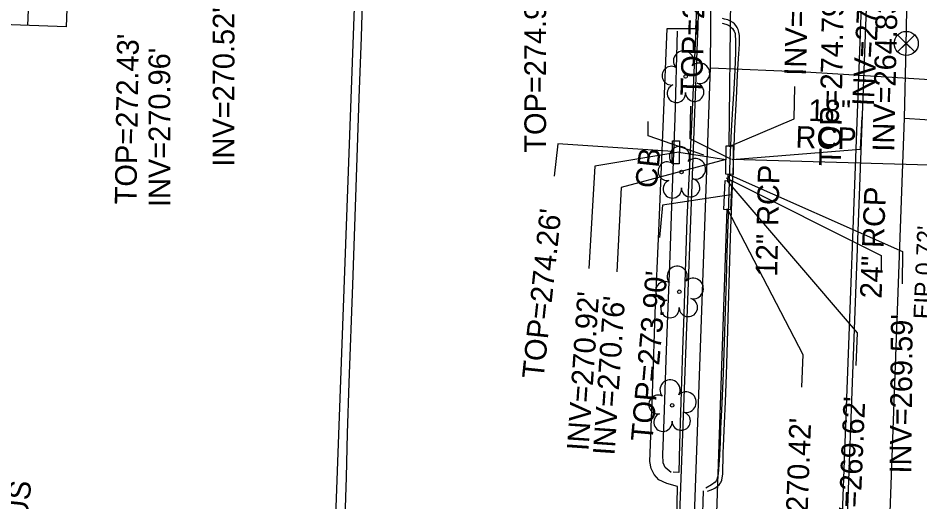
# Model space of a CAD drawing. Extents: x 2100323 to 2109811, y 740376 to 749755.
# Drawn here: x 2105286.2 to 2105452.7, y 741421.4 to 741510.8 of the extents above; entities that cross this region are included whole.
import ezdxf

# ---------------------------------------------------------------- set-up
doc = ezdxf.new("R2010")
doc.units = 0
for name, color, linetype in [('Exist Building', 7, 'Continuous'), ('Exist Building Text', 7, 'Continuous'), ('Exist Horizontal Alignment', 7, 'Continuous'), ('Exist Property Iron Pin Text', 7, 'Continuous'), ('Exist Right of Way Line', 7, 'Continuous'), ('Exist Roads Curbs', 7, 'Continuous'), ('Exist Roads EOP', 7, 'Continuous'), ('Exist Roads EOP Other', 7, 'Continuous'), ('Exist Structure Minor Catch Basin', 7, 'Continuous'), ('Exist Structure Minor Catch Basin Text', 7, 'Continuous'), ('Exist Structure Minor Catch Basin Top Elevation', 7, 'Continuous'), ('Exist Structure Minor Drop Inlet Top Elevation', 7, 'Continuous'), ('Exist Structure Minor Pipes RCP 12 Inch', 7, 'Continuous'), ('Exist Structure Minor Pipes RCP 12 Inch Invert', 7, 'Continuous'), ('Exist Structure Minor Pipes RCP 12 Inch Leader', 7, 'Continuous'), ('Exist Structure Minor Pipes RCP 12 Inch Text', 7, 'Continuous'), ('Exist Structure Minor Pipes RCP 18 Inch', 7, 'Continuous'), ('Exist Structure Minor Pipes RCP 18 Inch Invert', 7, 'Continuous'), ('Exist Structure Minor Pipes RCP 18 Inch Leader', 7, 'Continuous'), ('Exist Structure Minor Pipes RCP 18 Inch Text', 7, 'Continuous'), ('Exist Structure Minor Pipes RCP 24 Inch', 7, 'Continuous'), ('Exist Structure Minor Pipes RCP 24 Inch Invert', 7, 'Continuous'), ('Exist Structure Minor Pipes RCP 24 Inch Leader', 7, 'Continuous'), ('Exist Structure Minor Pipes RCP 24 Inch Text', 7, 'Continuous'), ('Exist Structure Minor Pipes RCP 30 Inch', 7, 'Continuous'), ('Exist Structure Minor Pipes RCP 30 Inch Invert', 7, 'Continuous'), ('Exist Structure Minor Pipes RCP 30 Inch Leader', 7, 'Continuous'), ('Exist Utilities Gas UG Line SUE LOS B', 7, 'Continuous'), ('Exist Utilities Sanitary Sewer Manhole Text', 7, 'Continuous'), ('Exist Utilities Sanitary Sewer UG Line', 7, 'Continuous'), ('Exist Utilities Sanitary Sewer UG Line Invert Elevation', 7, 'Continuous'), ('Exist Utilities Water UG Line SUE LOS B', 7, 'Continuous'), ('Exist Utilities Water Valve CELL', 7, 'Continuous'), ('Exist Vegetation Tree CELL', 7, 'Continuous')]:
    doc.layers.add(name, color=color, linetype=linetype)

msp = doc.modelspace()

# ---------------------------------------------------------------- linework, layer by layer
at = {"layer": 'Exist Building'}
msp.add_lwpolyline([(2105340.76, 741308.03), (2105348.52, 741519.38), (2105343.03, 741519.58), (2105343.07, 741520.63), (2105295.53, 741522.37), (2105295.04, 741509.1), (2105273.09, 741509.9), (2105265.74, 741309.8), (2105335.69, 741307.23), (2105335.73, 741308.21)], close=True, dxfattribs=at)
at = {"layer": 'Exist Horizontal Alignment'}
msp.add_line((2105428.67, 741161.72), (2105442.44, 741527.92), dxfattribs=at)
at = {"layer": 'Exist Right of Way Line'}
msp.add_line((2105398.69, 741162.85), (2105412.43, 741528.3), dxfattribs=at)
at = {"layer": 'Exist Roads Curbs'}
for points in [[(2105416.15, 741509.83), (2105416.81, 741509.62), (2105417.34, 741509.41), (2105417.51, 741509.3), (2105417.78, 741509.08), (2105418.04, 741508.81), (2105418.27, 741508.49), (2105418.37, 741508.31), (2105418.53, 741507.91), (2105418.58, 741507.68), (2105418.63, 741506.63), (2105418.6, 741504.39), (2105418.48, 741501.11), (2105418.3, 741497.61), (2105418.07, 741494.05), (2105417.82, 741489.9), (2105417.6, 741484.66), (2105417.39, 741478.54), (2105417.21, 741472.72), (2105417.04, 741467.42), (2105416.88, 741462.22), (2105416.71, 741456.7), (2105416.53, 741450.92), (2105416.32, 741445.18), (2105416.08, 741439.55), (2105415.87, 741434.94), (2105415.76, 741432.29), (2105415.73, 741431.27), (2105415.67, 741430.04), (2105415.56, 741428.28), (2105415.4, 741426.59), (2105415.3, 741425.99), (2105415.18, 741425.55), (2105415.04, 741425.28), (2105414.85, 741425.07), (2105414.19, 741424.56), (2105413.17, 741423.92)], [(2105406.76, 741426.84), (2105405.62, 741427.75), (2105405.27, 741428.64), (2105405.19, 741430.1), (2105405.46, 741436.64), (2105405.91, 741449.42), (2105406.57, 741466.86), (2105406.94, 741477.87), (2105407.46, 741492.18), (2105407.92, 741508.35)]]:
    msp.add_lwpolyline(points, dxfattribs=at)
at = {"layer": 'Exist Roads EOP'}
msp.add_lwpolyline([(2105413.48, 741423.37), (2105414.12, 741423.63), (2105414.57, 741423.83), (2105414.79, 741423.95), (2105415.02, 741424.11), (2105415.3, 741424.32), (2105415.58, 741424.56), (2105415.8, 741424.82), (2105415.88, 741424.95), (2105415.96, 741425.09), (2105416.09, 741425.43), (2105416.18, 741425.85), (2105416.26, 741426.53), (2105416.31, 741427.66), (2105416.33, 741429.16), (2105416.37, 741430.5), (2105416.4, 741431.61), (2105416.47, 741433.18), (2105416.59, 741435.94), (2105416.75, 741439.86), (2105416.94, 741444.86), (2105417.13, 741450.94), (2105417.32, 741457.47), (2105417.52, 741463.88), (2105417.72, 741470.21), (2105417.95, 741476.84), (2105418.23, 741483.83), (2105418.51, 741490.43), (2105418.78, 741495.91), (2105419.01, 741500.24), (2105419.19, 741503.27), (2105419.3, 741504.99), (2105419.36, 741505.97), (2105419.37, 741506.82), (2105419.33, 741507.54), (2105419.24, 741508.14), (2105419.11, 741508.63), (2105418.93, 741509.02), (2105418.71, 741509.37), (2105418.44, 741509.67), (2105418.11, 741509.94), (2105417.71, 741510.18), (2105417.22, 741510.39), (2105416.59, 741510.57), (2105416.23, 741510.65)], dxfattribs=at)
at = {"layer": 'Exist Roads EOP Other'}
for points in [[(2105411.28, 741508.81), (2105412.12, 741523.97), (2105412.39, 741531.12)], [(2105288.34, 741519.69), (2105287.91, 741509.36)], [(2105346.48, 741416.58), (2105346.8, 741425.95), (2105347, 741434.05), (2105347.28, 741443.37), (2105347.98, 741461.49), (2105348.53, 741477.66), (2105349.18, 741495.95), (2105349.56, 741507.23), (2105349.97, 741520.02)], [(2105407.9, 741424.25), (2105405.92, 741424.79), (2105404.49, 741425.48), (2105403.61, 741426.44), (2105403.07, 741427.55), (2105402.81, 741428.85), (2105403.35, 741443.07), (2105403.79, 741456.25), (2105404.44, 741471.41), (2105405.3, 741492.2), (2105405.99, 741508.79), (2105411.28, 741508.81), (2105410.52, 741491.09), (2105409.63, 741473.61), (2105409.11, 741456.1), (2105408.85, 741449.47)], [(2105408.85, 741449.47), (2105408.3, 741432.1), (2105408.13, 741426.84), (2105407.09, 741426.89)], [(2105407.2, 741398.97), (2105407.64, 741411.3), (2105407.9, 741424.25)], [(2105411.99, 741398.81), (2105412.74, 741423.46)]]:
    msp.add_lwpolyline(points, dxfattribs=at)
at = {"layer": 'Exist Structure Minor Catch Basin'}
for points in [[(2105406.98, 741488.08), (2105408.26, 741488.05), (2105408.19, 741483.83), (2105406.91, 741483.85)], [(2105416.88, 741487.18), (2105418.21, 741487.17), (2105418.18, 741481.89), (2105416.85, 741481.9)], [(2105416.48, 741475.41), (2105416.72, 741480.76), (2105417.96, 741480.7), (2105417.71, 741475.35)]]:
    msp.add_lwpolyline(points, close=True, dxfattribs=at)
at = {"layer": 'Exist Structure Minor Catch Basin Top Elevation'}
for points in [[(2105417.9, 741484.63), (2105410.22, 741488.46), (2105410.39, 741494.45)], [(2105407.04, 741486.09), (2105385.8, 741487.53), (2105385.16, 741481.57)], [(2105417.73, 741478.08), (2105405.14, 741476.18), (2105404.61, 741470.2)]]:
    msp.add_lwpolyline(points, dxfattribs=at)
at = {"layer": 'Exist Structure Minor Pipes RCP 12 Inch'}
msp.add_line((2105408.17, 741486.01), (2105416.82, 741484.66), dxfattribs=at)
at = {"layer": 'Exist Structure Minor Pipes RCP 12 Inch Leader'}
for points in [[(2105412.8, 741485.46), (2105402.47, 741488.99), (2105402.47, 741491.63)], [(2105408.17, 741486.01), (2105392.64, 741483.41), (2105391.53, 741464.49)], [(2105416.82, 741484.66), (2105397.53, 741479.47), (2105396.72, 741463.89)]]:
    msp.add_lwpolyline(points, dxfattribs=at)
at = {"layer": 'Exist Structure Minor Pipes RCP 18 Inch'}
for p, q in [((2105462.5, 741483.36), (2105417.99, 741484.63)), ((2105408.94, 741236.14), (2105417.06, 741475.52))]:
    msp.add_line(p, q, dxfattribs=at)
at = {"layer": 'Exist Structure Minor Pipes RCP 18 Inch Leader'}
for points in [[(2105417.99, 741484.63), (2105441.71, 741486.53), (2105442.02, 741492.52)], [(2105417.06, 741475.52), (2105431.04, 741448.61), (2105430.81, 741442.61)]]:
    msp.add_lwpolyline(points, dxfattribs=at)
at = {"layer": 'Exist Structure Minor Pipes RCP 24 Inch'}
msp.add_line((2105417.2, 741480.5), (2105417.26, 741481.95), dxfattribs=at)
at = {"layer": 'Exist Structure Minor Pipes RCP 24 Inch Leader'}
for points in [[(2105416.92, 741481.22), (2105445.53, 741466.93), (2105445.53, 741463.8)], [(2105417.26, 741481.95), (2105449.44, 741467.66), (2105449.38, 741461.66)], [(2105417.2, 741480.5), (2105441.09, 741452.62), (2105440.84, 741446.62)]]:
    msp.add_lwpolyline(points, dxfattribs=at)
at = {"layer": 'Exist Structure Minor Pipes RCP 30 Inch'}
msp.add_line((2105417.48, 741487.06), (2105417.99, 741541.5), dxfattribs=at)
at = {"layer": 'Exist Structure Minor Pipes RCP 30 Inch Leader'}
msp.add_lwpolyline([(2105417.48, 741487.06), (2105429.45, 741492.11), (2105429.59, 741498.11)], dxfattribs=at)
at = {"layer": 'Exist Utilities Gas UG Line SUE LOS B'}
msp.add_line((2105414.03, 741501.54), (2105431.53, 741500.8), dxfattribs=at)
for points in [[(2105406.89, 741295.34), (2105408.31, 741341.32), (2105414.03, 741501.54), (2105414.36, 741546.11), (2105417.6, 741608.22), (2105417.85, 741621.48), (2105418.3, 741649.8), (2105418.18, 741651.22), (2105415.56, 741670.32), (2105412.47, 741681.35), (2105408.42, 741691.73), (2105397.43, 741708.76), (2105394.83, 741711.85), (2105380.22, 741726.14), (2105361.71, 741738.89), (2105343.18, 741747.41), (2105317.58, 741752.99), (2105294.78, 741754.51), (2105273.04, 741755.04), (2105141.28, 741756.19), (2105095.23, 741757.89)], [(2105414.03, 741501.54), (2105431.53, 741500.8), (2105572.49, 741492.15), (2105623.69, 741490.02), (2105624.94, 741501.04), (2105626.88, 741500.82)]]:
    msp.add_lwpolyline(points, dxfattribs=at)
at = {"layer": 'Exist Utilities Sanitary Sewer UG Line'}
msp.add_lwpolyline([(2105443.22, 741525.78), (2105433.86, 741275.55)], dxfattribs=at)
at = {"layer": 'Exist Utilities Water UG Line SUE LOS B'}
for points in [[(2105367.46, 740858.99), (2105373.13, 740890.87), (2105378.2, 740917.26), (2105384.01, 740942.05), (2105390.7, 740965.75), (2105394.08, 740976.27), (2105395.24, 740980.06), (2105408.1, 741022.38), (2105409.26, 741025.4), (2105417.62, 741054.98), (2105422.43, 741078.21), (2105426.88, 741109.93), (2105433.68, 741162.95), (2105435.31, 741190.47), (2105440.53, 741267.94), (2105441.83, 741285.72), (2105443.97, 741328.03), (2105444.77, 741359.32), (2105447.09, 741417.47), (2105447.15, 741419.52), (2105449.79, 741492.29), (2105450.1, 741505.56), (2105450.55, 741529.39), (2105450.67, 741531.01)], [(2105449.79, 741492.29), (2105457.35, 741491.8), (2105457.77, 741491.73), (2105464.2, 741491.45), (2105465.17, 741491.49)]]:
    msp.add_lwpolyline(points, dxfattribs=at)
at = {"layer": 'Exist Utilities Water Valve CELL'}
msp.add_lwpolyline([(2105451.7, 741507.64), (2105448.55, 741504.49), (2105450.13, 741506.06), (2105451.7, 741504.49), (2105448.55, 741507.64)], dxfattribs=at)
msp.add_circle((2105450.13, 741506.06), 2.23, dxfattribs=at)
at = {"layer": 'Exist Vegetation Tree CELL'}
for p, q in [((2105409.41, 741499.96), (2105409.41, 741499.96)), ((2105408.66, 741482.31), (2105408.66, 741482.31)), ((2105408.24, 741460.21), (2105408.24, 741460.21)), ((2105406.93, 741439.23), (2105406.93, 741439.23))]:
    msp.add_line(p, q, dxfattribs=at)
for centre in [(2105409.41, 741499.96), (2105408.66, 741482.31), (2105408.24, 741460.21), (2105406.93, 741439.23)]:
    msp.add_circle(centre, 0.326, dxfattribs=at)
for centre, radius, start, end in [((2105409.02, 741502.83), 1.86, 330.1651, 219.7134), ((2105406.8, 741500.11), 1.73, 62.6636, 279.3457), ((2105411.96, 741500.55), 1.9, 257.1011, 134.1999), ((2105407.7, 741496.84), 1.69, 111.5671, 6.231), ((2105411.08, 741497.06), 1.7, 181.2822, 74.56), ((2105408.28, 741485.18), 1.86, 330.1651, 219.7134), ((2105411.21, 741482.9), 1.9, 257.1011, 134.1999), ((2105406.05, 741482.46), 1.73, 62.6636, 279.3457), ((2105410.33, 741479.41), 1.7, 181.2822, 74.56), ((2105406.96, 741479.19), 1.69, 111.5671, 6.231), ((2105407.86, 741463.08), 1.86, 330.1651, 219.7134), ((2105410.79, 741460.8), 1.9, 257.1011, 134.1999), ((2105405.64, 741460.36), 1.73, 62.6636, 279.3457), ((2105406.54, 741457.09), 1.69, 111.5671, 6.231), ((2105409.92, 741457.31), 1.7, 181.2822, 74.56), ((2105406.54, 741442.1), 1.86, 330.1651, 219.7134), ((2105404.32, 741439.38), 1.73, 62.6636, 279.3457), ((2105409.48, 741439.82), 1.9, 257.1011, 134.1999), ((2105408.6, 741436.33), 1.7, 181.2822, 74.56), ((2105405.22, 741436.11), 1.69, 111.5671, 6.231)]:
    msp.add_arc(centre, radius, start, end, dxfattribs=at)

# ---------------------------------------------------------------- texts
at = {"layer": 'Exist Building Text'}
msp.add_text('1SBKBUS', height=4, rotation=83.8864, dxfattribs=at).set_placement((2105286.05, 741400.61))
at = {"layer": 'Exist Property Iron Pin Text'}
msp.add_text("EIP 0.72'", height=3.2, rotation=87.5179, dxfattribs=at).set_placement((2105454.65, 741455.1))
at = {"layer": 'Exist Structure Minor Catch Basin Text'}
msp.add_text('CB', height=4, rotation=83.8864, dxfattribs=at).set_placement((2105404.04, 741479.18))
at = {"layer": 'Exist Structure Minor Catch Basin Top Elevation'}
for s, rotation, p in [("TOP=273.90'", 88.4499, (2105412.44, 741496.4)), ("TOP=274.26'", 83.929, (2105383.18, 741443.98)), ("TOP=273.90'", 84.9476, (2105403.28, 741432.46))]:
    msp.add_text(s, height=4, rotation=rotation, dxfattribs=at).set_placement(p)
at = {"layer": 'Exist Structure Minor Drop Inlet Top Elevation'}
msp.add_text("TOP=272.43'", height=4, rotation=89.1703, dxfattribs=at).set_placement((2105308.03, 741476.33))
at = {"layer": 'Exist Structure Minor Pipes RCP 12 Inch Invert'}
for s, rotation, p in [("INV=270.92'", 86.1113, (2105391.47, 741430.75)), ("INV=270.76'", 86.1577, (2105396.28, 741429.92))]:
    msp.add_text(s, height=4, rotation=rotation, dxfattribs=at).set_placement(p)
at = {"layer": 'Exist Structure Minor Pipes RCP 12 Inch Text'}
msp.add_text('12" RCP', height=4, rotation=88.6831, dxfattribs=at).set_placement((2105426.31, 741462.98))
at = {"layer": 'Exist Structure Minor Pipes RCP 18 Inch Invert'}
for s, rotation, p in [("INV=270.54'", 87.0387, (2105444.12, 741494.41)), ("INV=270.52'", 90, (2105326.13, 741483.32)), ("INV=270.96'", 90, (2105314.27, 741475.85)), ("INV=270.42'", 87.825, (2105431.48, 741407.43))]:
    msp.add_text(s, height=4, rotation=rotation, dxfattribs=at).set_placement(p)
at = {"layer": 'Exist Structure Minor Pipes RCP 18 Inch Text'}
for s, p in [('18"', (2105432.03, 741491.76)), ('RCP', (2105429.65, 741486.81))]:
    msp.add_text(s, height=4, rotation=358.3539, dxfattribs=at).set_placement(p)
at = {"layer": 'Exist Structure Minor Pipes RCP 24 Inch Invert'}
for s, rotation, p in [("INV=269.59'", 89.4694, (2105451.06, 741426.63)), ("INV=269.62'", 87.5639, (2105441.34, 741411.37))]:
    msp.add_text(s, height=4, rotation=rotation, dxfattribs=at).set_placement(p)
at = {"layer": 'Exist Structure Minor Pipes RCP 24 Inch Text'}
msp.add_text('24" RCP', height=4, rotation=87.6134, dxfattribs=at).set_placement((2105445.57, 741458.9))
at = {"layer": 'Exist Structure Minor Pipes RCP 30 Inch Invert'}
msp.add_text("INV=269.36'", height=4, rotation=88.702, dxfattribs=at).set_placement((2105431.63, 741500.06))
at = {"layer": 'Exist Utilities Sanitary Sewer Manhole Text'}
for s, rotation, p in [("TOP=274.94'", 90, (2105383.65, 741485.88)), ("TOP=274.79'", 88.9955, (2105438.05, 741483.4))]:
    msp.add_text(s, height=4, rotation=rotation, dxfattribs=at).set_placement(p)
at = {"layer": 'Exist Utilities Sanitary Sewer UG Line Invert Elevation'}
msp.add_text("INV=264.83'", height=4, rotation=88.6839, dxfattribs=at).set_placement((2105447.9, 741486.03))

doc.saveas('drawing.dxf')
